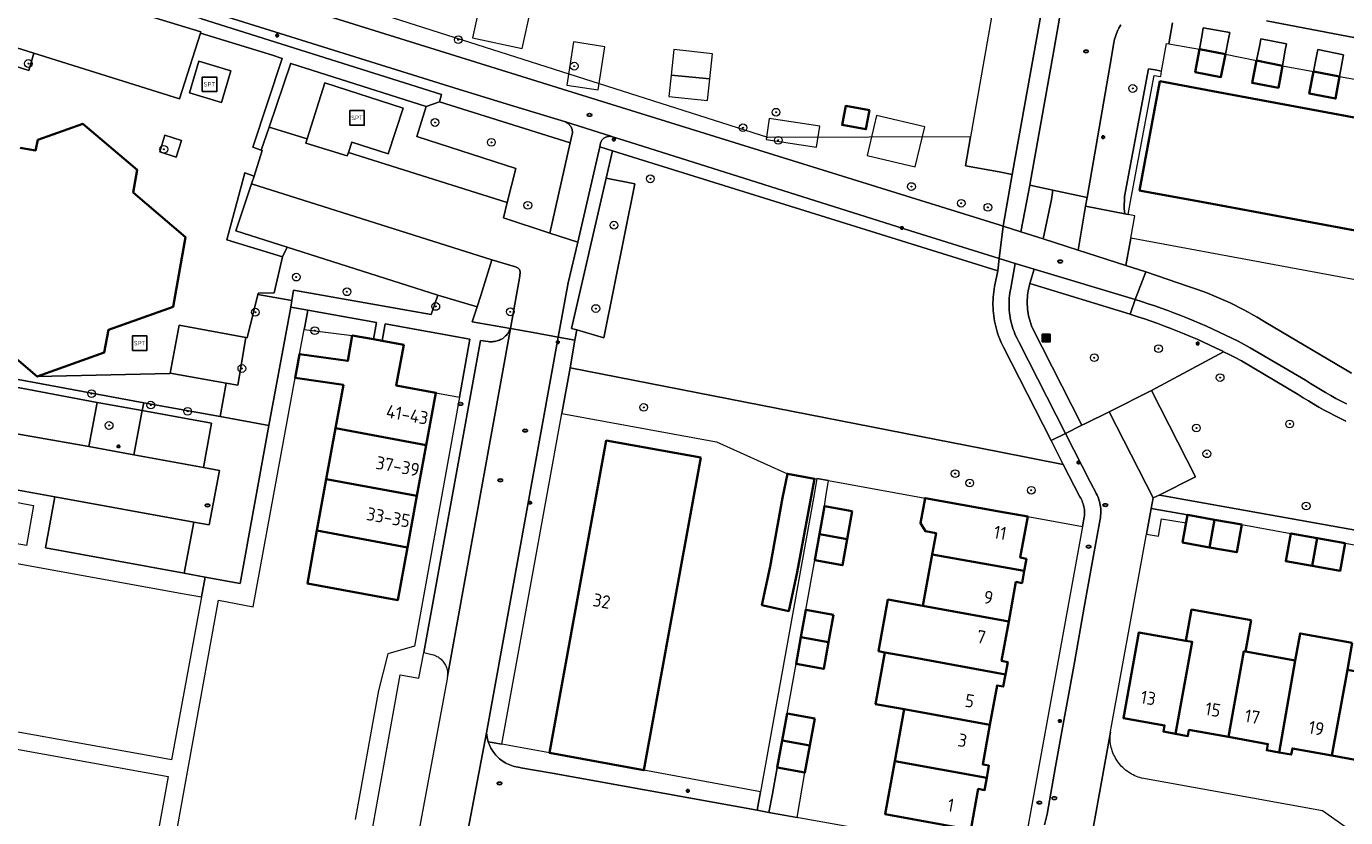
# Model space of a CAD drawing. Header units: metres. Extents: x 152610 to 160096, y 456114 to 462495.
# Tile 316 of 656: x 157399 to 157536, y 459875 to 459957. Entities that reach past the tile are written whole.
import ezdxf
from ezdxf.enums import TextEntityAlignment as Align

# ---------------------------------------------------------------- set-up
doc = ezdxf.new("R2010")
doc.units = ezdxf.units.M
doc.header["$LTSCALE"] = 0.5
doc.layers.get('0').update_dxf_attribs({"linetype": 'CONTINUOUS'})
for name, color, linetype, lineweight in [('B-PV-GR-BEPLANTING_CULTUUR_BOSPLANTSOEN-GV', 251, 'CONTINUOUS', 18), ('B-PV-GR-BEPLANTING_CULTUUR_HEESTERS-GV', 251, 'CONTINUOUS', 18), ('B-PV-GR-BEPLANTING_CULTUUR_VASTE PLANTENVAK-GV', 251, 'CONTINUOUS', 18), ('B-PV-GR-BOOM-S', 251, 'CONTINUOUS', 25), ('B-PV-GR-HAAG-GV', 251, 'CONTINUOUS', 13), ('B-PV-IE-MEUBILAIR-S', 251, 'CONTINUOUS', 25), ('B-PV-IE-MEUBILAIR_WEGMEUBILAIR-S', 251, 'CONTINUOUS', 25), ('B-PV-IE-MEUBILAIR_WEGMEUBILAIR_AFVALBAK-S', 251, 'CONTINUOUS', 25), ('B-PV-OG-BEBOUWING-GV', 6, 'CONTINUOUS', 35), ('B-PV-OG-BEBOUWING-T18', 1, 'CONTINUOUS', 18), ('B-PV-OG-BEBOUWING_OVERBOUWING-GV', 251, 'CONTINUOUS', 18), ('B-PV-OG-BEBOUWING_SCHUUR-GV', 251, 'CONTINUOUS', 18), ('B-PV-OG-TERREIN_BEGROEID-GV', 251, 'CONTINUOUS', 18), ('B-PV-VH-GESLOTENVERHARDING_ASFALT-GV', 251, 'CONTINUOUS', 18), ('B-PV-VH-GESLOTENVERHARDING_KUNSTSTOF-GV', 251, 'CONTINUOUS', 18), ('B-PV-VH-ONVERHARD_ZAND-GV', 251, 'CONTINUOUS', 18), ('B-PV-VH-OPENVERHARDING_BETONSTRAATSTEEN-GV', 251, 'CONTINUOUS', 18), ('B-PV-VH-OPENVERHARDING_STRAATBAKSTEEN-GV', 251, 'CONTINUOUS', 18), ('B-PV-VH-OPENVERHARDING_TEGEL-GV', 251, 'CONTINUOUS', 18)]:
    doc.layers.add(name, color=color, linetype=linetype, lineweight=lineweight)
doc.styles.add('NLCS-ISO', font='NLCS-ISO.ttf')
doc.styles.add('NLCS-ISO-M750-T18', font='NLCS-ISO.ttf', dxfattribs={"height": 1.35})

# ---------------------------------------------------------------- blocks, each defined once
blk = doc.blocks.new('SIE-WEG_AFVALBAK-SO')
h = blk.add_hatch(color=256)
h.dxf.hatch_style = 1
h.paths.add_polyline_path([(-1.5, -1.5), (1.5, -1.5), (1.5, 1.5), (-1.5, 1.5)])
for points in [[(-2, -2), (2, -2), (2, 2), (-2, 2)], [(-1.5, -1.5), (1.5, -1.5), (1.5, 1.5), (-1.5, 1.5)]]:
    blk.add_lwpolyline(points, close=True)
blk = doc.blocks.new('SIE-MEUBILAIR_PAAL_LICHTMAST-SO')
for points in [[(-0.62, 0), (-1, 0)], [(-0.71, 0.71), (-0.44, 0.44)], [(0, 1), (0, 0.62)], [(0.44, 0.44), (0.71, 0.71)], [(1, 0), (0.62, 0)], [(-0.71, -0.71), (-0.44, -0.44)], [(0, -0.62), (0, -1)], [(0.44, -0.44), (0.71, -0.71)]]:
    blk.add_lwpolyline(points)
blk.add_circle((0, 0), 0.5)
blk = doc.blocks.new('SIE-MEUBILAIR_PUT_RIOOLPUT-SO')
blk.add_ellipse((0, 0), major_axis=(1.25, 0), ratio=0.54)
at = {"style": 'NLCS-ISO'}
blk.add_text('ri', height=0.75, dxfattribs=at).set_placement((-0.04, 0.07), align=Align.MIDDLE_CENTER)
blk = doc.blocks.new('SIE-WEG_SPEELTOESTEL-SO')
at = {"flags": 128}
blk.add_lwpolyline([(-3.75, -3.75), (3.75, -3.75), (3.75, 3.75), (-3.75, 3.75)], close=True, dxfattribs=at)
at = {"style": 'NLCS-ISO'}
blk.add_text('SPT', height=2.25, dxfattribs=at).set_placement((0, 0), align=Align.MIDDLE_CENTER)
blk = doc.blocks.new('SGR-BOOM_GBKN-SO')
at = {"linetype": 'ByBlock', "lineweight": 18}
h = blk.add_hatch(color=0, dxfattribs=at)
h.dxf.hatch_style = 1
edge = h.paths.add_edge_path()
edge.add_arc((0, 0), 0.25, 0, 360)
at = {"color": 0, "linetype": 'ByBlock', "lineweight": 18}
for radius in [2, 0.25]:
    blk.add_circle((0, 0), radius, dxfattribs=at)
at = {"color": 0, "linetype": 'ByBlock', "lineweight": 18, "style": 'NLCS-ISO'}
blk.add_attdef('SOORT', (2.5, 0), '', height=1.5, dxfattribs=at)

msp = doc.modelspace()

# ---------------------------------------------------------------- linework, layer by layer
at = {"layer": 'B-PV-GR-BEPLANTING_CULTUUR_BOSPLANTSOEN-GV', "flags": 128}
for points in [[(157363.521, 459978.752), (157456.42, 459949.77), (157500, 459936.246), (157500.413, 459936.112), (157501.36, 459941.45), (157500, 459941.702), (157496.52, 459942.35), (157497.039, 459945.324), (157476.104, 459945.279), (157435.056, 459958.354), (157385.578, 459973.876), (157380.664, 459974.776), (157369.019, 459980.131), (157370.64, 459988.009), (157369.459, 459988.236), (157365.159, 459988.928)], [(157364.864, 459961.653), (157363.19, 459961.895), (157356.18, 459923.56), (157396.526, 459916.201), (157397.16, 459919.7), (157406.79, 459917.9), (157411.47, 459917.07), (157411.64, 459917.843), (157397.173, 459920.546), (157396.656, 459920.354), (157396.123, 459917.456), (157387.49, 459919.035), (157369.175, 459922.406), (157369.074, 459922.425), (157359.617, 459924.265), (157359.028, 459926.572), (157363.677, 459954.211)], [(157455.69, 459944.712), (157442.183, 459948.946), (157440.812, 459948.469), (157439.82, 459945.366), (157450.056, 459942.051), (157449.176, 459938.545), (157448.775, 459936.95), (157453.573, 459935.4)], [(157462.368, 459940.491), (157459.397, 459941.068), (157455.81, 459925.52), (157456.37, 459925.4), (157459.152, 459924.561)], [(157426.422, 459933.948), (157425.968, 459932.945), (157425.081, 459929.226), (157423.425, 459929.191), (157423.393, 459929.06), (157426.93, 459928.41), (157427.08, 459929.51), (157441.31, 459926.984), (157442.012, 459928.985)], [(157446.071, 459927.768), (157445.553, 459926.231), (157449.502, 459925.53), (157450.475, 459930.928), (157450.504, 459931.385), (157450.449, 459931.625), (157450.306, 459931.783), (157450.044, 459931.921), (157447.598, 459932.628), (157446.439, 459928.956)], [(157426.93, 459928.41), (157423.393, 459929.06), (157422.301, 459924.581), (157422.165, 459924.606), (157421.328, 459919.689), (157420.133, 459919.899), (157419.511, 459916.431), (157424.55, 459915.527), (157426.809, 459927.753)], [(157454.81, 459916.76), (157470.79, 459913.81), (157478.12, 459910.53), (157480.91, 459909.99), (157481.179, 459910.035), (157482.368, 459909.82), (157492.345, 459908.016), (157494.09, 459907.7), (157500, 459906.632), (157502.95, 459906.1), (157508.622, 459905.065), (157508.802, 459906.04), (157508.82, 459906.195), (157508.831, 459906.35), (157508.833, 459906.506), (157508.827, 459906.662), (157508.814, 459906.818), (157508.792, 459906.972), (157508.763, 459907.125), (157508.725, 459907.277), (157508.68, 459907.426), (157508.628, 459907.573), (157508.568, 459907.717), (157508.5, 459907.858), (157508.426, 459907.995), (157508.345, 459908.128), (157508.326, 459908.156), (157506.621, 459911.499), (157500, 459912.794), (157455.66, 459921.464)], [(157419.511, 459916.431), (157411.64, 459917.843), (157411.47, 459917.07), (157418.63, 459915.76), (157417.8, 459911.18), (157419.45, 459910.88), (157418.39, 459905.25), (157416.78, 459905.52), (157415.8, 459900.26), (157417.959, 459899.857), (157421.58, 459899.18), (157424.481, 459915.148), (157424.55, 459915.527)]]:
    msp.add_lwpolyline(points, close=True, dxfattribs=at)
msp.add_lwpolyline([(157535.826, 459915.948), (157535.263, 459916.228), (157534.704, 459916.514), (157534.148, 459916.808), (157533.597, 459917.109), (157533.049, 459917.416), (157532.505, 459917.731), (157531.965, 459918.052), (157531.429, 459918.381), (157530.898, 459918.716), (157525.046, 459922.183), (157524.4, 459922.523), (157523.751, 459922.856), (157523.195, 459923.134), (157515.74, 459919.14), (157520.3, 459910.21), (157516.519, 459908.332), (157516.97, 459908.24), (157538.548, 459904.38)], dxfattribs=at)
at = {"layer": 'B-PV-GR-BEPLANTING_CULTUUR_HEESTERS-GV', "flags": 128}
msp.add_lwpolyline([(157512.574, 459956.906), (157512.468, 459956.732), (157512.368, 459956.553), (157512.276, 459956.371), (157512.19, 459956.186), (157512.112, 459955.997), (157512.041, 459955.805), (157511.978, 459955.611), (157511.923, 459955.415), (157511.875, 459955.216), (157511.844, 459955.063), (157511.44, 459952.6), (157509.088, 459939.069), (157508.932, 459938.174), (157512.982, 459937.385), (157512.934, 459937.88), (157512.967, 459939.167), (157515.429, 459952.371), (157516.117, 459952.243), (157516.791, 459952.128), (157517.279, 459954.982), (157517.54, 459954.938), (157517.924, 459957.127)], dxfattribs=at)
for points in [[(157400.265, 459953.98), (157393.757, 459956.026), (157393.204, 459954.24), (157399.748, 459952.197)], [(157508.932, 459938.174), (157509.088, 459939.069), (157505.557, 459939.835), (157505.41, 459938.86), (157504.535, 459934.789), (157508.167, 459933.621), (157508.61, 459936.32)], [(157508.932, 459938.174), (157508.61, 459936.32), (157508.167, 459933.621), (157513.076, 459932.042), (157513.592, 459934.879), (157514.021, 459937.183), (157513.334, 459937.317), (157512.982, 459937.385)], [(157435.66, 459926.17), (157428.56, 459927.44), (157428.245, 459925.728), (157428.189, 459925.424), (157433.167, 459924.818), (157435.34, 459924.419)], [(157445.32, 459924.42), (157436.56, 459926.01), (157436.26, 459924.25), (157438.48, 459923.84), (157437.699, 459919.65), (157441.8, 459918.89), (157444.236, 459918.438)], [(157411.47, 459917.07), (157406.79, 459917.9), (157405.95, 459913.35), (157410.6, 459912.48)], [(157448.63, 459882.58), (157447.208, 459882.837), (157447.268, 459882.67), (157447.335, 459882.506), (157447.41, 459882.345), (157447.492, 459882.187), (157447.58, 459882.034), (157447.676, 459881.884), (157447.778, 459881.739), (157447.887, 459881.599), (157448.002, 459881.464), (157448.123, 459881.334), (157448.25, 459881.21), (157448.382, 459881.091), (157448.519, 459880.979), (157448.661, 459880.873), (157448.808, 459880.773), (157448.959, 459880.68), (157449.115, 459880.594), (157449.274, 459880.516), (157449.436, 459880.444), (157449.602, 459880.38), (157449.77, 459880.323), (157449.94, 459880.274), (157450.113, 459880.233), (157450.287, 459880.199), (157450.463, 459880.174), (157450.568, 459880.162), (157453.8, 459879.59), (157474.99, 459875.78), (157475.331, 459877.667), (157463.3, 459879.89), (157453.55, 459881.69)]]:
    msp.add_lwpolyline(points, close=True, dxfattribs=at)
at = {"layer": 'B-PV-GR-BEPLANTING_CULTUUR_VASTE PLANTENVAK-GV', "flags": 128}
for points in [[(157520.71, 459954.391), (157523.386, 459953.865), (157523.701, 459955.451), (157523.834, 459956.121), (157521.084, 459956.588), (157520.969, 459955.913)], [(157526.597, 459953.212), (157529.273, 459952.685), (157529.571, 459954.303), (157529.69, 459954.948), (157527.045, 459955.467), (157526.921, 459954.842)], [(157532.49, 459952.083), (157535.175, 459951.557), (157535.48, 459953.25), (157535.582, 459953.819), (157532.936, 459954.349), (157532.803, 459953.676)]]:
    msp.add_lwpolyline(points, close=True, dxfattribs=at)
at = {"layer": 'B-PV-GR-HAAG-GV', "flags": 128}
for points in [[(157417.586, 459957.526), (157368.234, 459972.805), (157368.029, 459972.859), (157367.693, 459971.859), (157365.799, 459972.512), (157364.631, 459971.931), (157364.749, 459971.977), (157368.005, 459971.281), (157417.507, 459956.184), (157417.466, 459956.056), (157424.906, 459953.756), (157425.906, 459953.436), (157422.903, 459944.251), (157423.763, 459943.941), (157424.574, 459946.342), (157426.802, 459952.927), (157440.812, 459948.469), (157442.183, 459948.946), (157442.398, 459949.705)], [(157516.791, 459952.128), (157516.117, 459952.243), (157515.429, 459952.371), (157512.967, 459939.167), (157512.934, 459937.88), (157512.982, 459937.385), (157513.334, 459937.317), (157513.655, 459939.039), (157516.011, 459951.678), (157516.694, 459951.561)], [(157421.117, 459935.637), (157422.741, 459940.47), (157423.009, 459941.266), (157422.073, 459941.623), (157420.202, 459934.691), (157425.968, 459932.945), (157426.422, 459933.948)]]:
    msp.add_lwpolyline(points, close=True, dxfattribs=at)
at = {"layer": 'B-PV-OG-BEBOUWING-GV', "flags": 128}
for points in [[(157523.386, 459953.865), (157520.71, 459954.391), (157520.266, 459952.012), (157522.919, 459951.516)], [(157529.273, 459952.685), (157526.597, 459953.212), (157526.138, 459950.912), (157528.852, 459950.402)], [(157535.175, 459951.557), (157532.49, 459952.083), (157532.04, 459949.804), (157534.767, 459949.292)], [(157486.602, 459948.076), (157484.144, 459948.533), (157483.779, 459946.566), (157486.236, 459946.11)], [(157427.274, 459920.435), (157432.244, 459919.727), (157431.432, 459915.247), (157440.806, 459913.475), (157441.8, 459918.89), (157437.699, 459919.65), (157438.48, 459923.84), (157436.26, 459924.25), (157435.34, 459924.419), (157433.167, 459924.818), (157432.69, 459922.185), (157427.725, 459922.892), (157427.478, 459921.545)], [(157440.806, 459913.475), (157431.432, 459915.247), (157430.475, 459909.972), (157439.843, 459908.23)], [(157469.18, 459912.19), (157459.4, 459913.96), (157453.55, 459881.69), (157463.3, 459879.89)], [(157439.843, 459908.23), (157430.475, 459909.972), (157429.51, 459904.65), (157438.868, 459902.913)], [(157480.91, 459909.99), (157478.12, 459910.53), (157477.63, 459908.03), (157476.34, 459900.95), (157475.488, 459896.935), (157478.268, 459896.345), (157479.12, 459900.36)], [(157502.595, 459900.49), (157502.82, 459901.75), (157502.18, 459901.87), (157502.95, 459906.1), (157500, 459906.632), (157494.09, 459907.7), (157492.345, 459908.016), (157491.861, 459905.418), (157492.375, 459904.585), (157493.487, 459904.383), (157493.089, 459902.19)], [(157484.82, 459906.67), (157481.96, 459907.19), (157481.433, 459904.273), (157484.29, 459903.762)], [(157522.258, 459905.771), (157519.46, 459906.27), (157518.95, 459903.41), (157521.737, 459902.912)], [(157438.868, 459902.913), (157429.51, 459904.65), (157428.519, 459899.186), (157437.869, 459897.471)], [(157525.07, 459905.27), (157522.258, 459905.771), (157521.737, 459902.912), (157524.55, 459902.41)], [(157484.29, 459903.762), (157481.433, 459904.273), (157480.947, 459901.588), (157483.8, 459901.07)], [(157532.844, 459903.878), (157530.14, 459904.36), (157529.62, 459901.5), (157532.337, 459901.017)], [(157535.75, 459903.36), (157532.844, 459903.878), (157532.337, 459901.017), (157535.24, 459900.5)], [(157502.595, 459900.49), (157493.089, 459902.19), (157492.123, 459896.866), (157500.988, 459895.261), (157501.73, 459899.35), (157502.37, 459899.23)], [(157482.88, 459895.96), (157480.025, 459896.48), (157479.516, 459893.655), (157482.37, 459893.136)], [(157500.988, 459895.261), (157492.123, 459896.866), (157488.51, 459897.523), (157487.54, 459892.193), (157488.204, 459892.072), (157491.156, 459891.536), (157500.659, 459889.804), (157500.89, 459891.07), (157500.25, 459891.19)], [(157526.052, 459895.387), (157519.888, 459896.498), (157519.305, 459893.265), (157519.961, 459893.147), (157518.234, 459883.66), (157519.5, 459883.43), (157519.61, 459884.07), (157523.69, 459883.335), (157525.284, 459892.187), (157525.469, 459892.153)], [(157482.37, 459893.136), (157479.516, 459893.655), (157479.015, 459890.88), (157481.87, 459890.37)], [(157519.305, 459893.265), (157514.45, 459894.14), (157512.85, 459885.29), (157517.09, 459884.53), (157516.97, 459883.89), (157518.234, 459883.66), (157519.961, 459893.147)], [(157536.493, 459893.061), (157531.1, 459894.034), (157530.602, 459891.228), (157528.92, 459881.735), (157530.19, 459881.51), (157530.3, 459882.15), (157534.379, 459881.41), (157535.985, 459890.257)], [(157491.156, 459891.536), (157488.204, 459892.072), (157487.236, 459886.732), (157490.187, 459886.193), (157499.049, 459884.577), (157499.79, 459888.66), (157500.429, 459888.539), (157500.659, 459889.804)], [(157525.469, 459892.153), (157525.284, 459892.187), (157523.69, 459883.335), (157527.77, 459882.6), (157527.65, 459881.96), (157528.92, 459881.735), (157530.602, 459891.228)], [(157541.46, 459889.27), (157535.985, 459890.257), (157534.379, 459881.41), (157538.46, 459880.67), (157538.34, 459880.03), (157539.47, 459879.83), (157538.94, 459876.91), (157542.14, 459876.34), (157543.36, 459882.87), (157540.41, 459883.4)], [(157480.95, 459885.25), (157478.091, 459885.769), (157477.586, 459882.97), (157480.444, 459882.449)], [(157499.049, 459884.577), (157490.187, 459886.193), (157489.217, 459880.848), (157498.721, 459879.114), (157498.95, 459880.38), (157498.31, 459880.5)], [(157480.444, 459882.449), (157477.586, 459882.97), (157477.08, 459880.17), (157479.94, 459879.66)], [(157498.721, 459879.114), (157489.217, 459880.848), (157488.22, 459875.35), (157497.08, 459873.73), (157497.85, 459877.96), (157498.49, 459877.84)]]:
    msp.add_lwpolyline(points, close=True, dxfattribs=at)
for points in [[(157540.394, 459946.645), (157534.463, 459947.749), (157528.553, 459948.848), (157522.648, 459949.947), (157516.61, 459951.07), (157514.508, 459939.795), (157515.02, 459939.7), (157520.524, 459938.676), (157526.439, 459937.575), (157532.356, 459936.474), (157538.273, 459935.373)], [(157396.82, 459923.8), (157400.61, 459920.56), (157407.54, 459923.05), (157407.96, 459925.38), (157414.65, 459927.78), (157415.93, 459934.97), (157410.53, 459939.59), (157410.92, 459941.92), (157405.32, 459946.68), (157400.67, 459945.02), (157400.44, 459943.93), (157398.85, 459944.2)]]:
    msp.add_lwpolyline(points, dxfattribs=at)
at = {"layer": 'B-PV-OG-BEBOUWING_OVERBOUWING-GV', "flags": 128}
for points in [[(157451.633, 459958.658), (157446.504, 459959.779), (157445.584, 459955.572), (157450.713, 459954.451)], [(157466.113, 459951.721), (157470.118, 459951.328), (157470.399, 459953.911), (157466.398, 459954.346)], [(157481.464, 459946.44), (157476.253, 459947.22), (157475.928, 459945.045), (157481.139, 459944.266)], [(157492.319, 459946.364), (157487.341, 459947.551), (157486.355, 459943.414), (157491.333, 459942.228)], [(157516.706, 459906.762), (157515.712, 459906.944), (157515.228, 459904.295), (157516.476, 459904.092), (157516.765, 459905.869), (157519.314, 459905.454), (157519.46, 459906.27)], [(157479.94, 459879.66), (157477.08, 459880.17), (157476.578, 459877.464), (157476.22, 459875.53), (157479.123, 459875.011)]]:
    msp.add_lwpolyline(points, close=True, dxfattribs=at)
at = {"layer": 'B-PV-OG-BEBOUWING_SCHUUR-GV', "flags": 128}
for points in [[(157459.246, 459954.642), (157456.035, 459955.137), (157455.348, 459950.686), (157458.559, 459950.191)], [(157470.118, 459951.328), (157466.113, 459951.721), (157465.873, 459949.516), (157469.873, 459949.081)]]:
    msp.add_lwpolyline(points, close=True, dxfattribs=at)
at = {"layer": 'B-PV-OG-TERREIN_BEGROEID-GV', "flags": 128}
for points in [[(157499.87, 459931.477), (157460.05, 459943.9), (157459.397, 459941.068), (157462.368, 459940.491), (157459.152, 459924.561), (157456.37, 459925.4), (157456.175, 459924.318), (157455.66, 459921.464), (157500, 459912.794), (157506.621, 459911.499), (157505.36, 459913.973), (157500.453, 459923.596), (157500.208, 459924.097), (157500, 459924.601), (157499.995, 459924.613), (157499.971, 459924.676), (157499.878, 459924.938), (157499.792, 459925.203), (157499.714, 459925.47), (157499.644, 459925.74), (157499.581, 459926.011), (157499.527, 459926.284), (157499.48, 459926.559), (157499.441, 459926.834), (157499.41, 459927.111), (157499.387, 459927.389), (157499.372, 459927.667), (157499.364, 459927.945), (157499.365, 459928.223), (157499.374, 459928.502), (157499.391, 459928.78), (157499.416, 459929.057), (157499.449, 459929.333), (157499.489, 459929.609), (157499.538, 459929.883)], [(157513.55, 459927), (157503.179, 459930.187), (157503.004, 459929.441), (157502.968, 459929.206), (157502.94, 459928.97), (157502.92, 459928.733), (157502.908, 459928.495), (157502.905, 459928.257), (157502.909, 459928.02), (157502.921, 459927.782), (157502.941, 459927.545), (157502.969, 459927.309), (157503.005, 459927.074), (157503.048, 459926.84), (157503.1, 459926.608), (157503.159, 459926.378), (157503.227, 459926.15), (157503.301, 459925.924), (157503.383, 459925.701), (157503.415, 459925.621), (157508.55, 459915.54), (157508.923, 459915.726), (157511.36, 459916.94), (157515.74, 459919.14), (157523.195, 459923.134), (157523.098, 459923.183), (157522.441, 459923.501), (157521.781, 459923.813), (157521.118, 459924.118), (157520.451, 459924.415), (157519.781, 459924.705), (157519.108, 459924.987), (157518.432, 459925.262), (157517.753, 459925.53), (157517.071, 459925.79), (157516.386, 459926.043), (157515.698, 459926.288), (157515.008, 459926.525), (157514.316, 459926.756), (157513.62, 459926.978)]]:
    msp.add_lwpolyline(points, close=True, dxfattribs=at)
for points in [[(157543.284, 459929.356), (157513.592, 459934.879), (157513.076, 459932.042), (157515.163, 459931.371), (157519.582, 459929.875), (157519.984, 459929.743), (157520.481, 459929.573), (157520.975, 459929.395), (157521.466, 459929.21), (157521.954, 459929.017), (157522.439, 459928.817), (157522.921, 459928.609), (157523.4, 459928.395), (157523.876, 459928.172), (157524.348, 459927.943), (157524.816, 459927.707), (157525.281, 459927.463), (157525.742, 459927.212), (157526.199, 459926.955), (157526.653, 459926.69), (157527.102, 459926.418), (157527.547, 459926.14), (157536.413, 459920.934)], [(157397.173, 459920.546), (157411.64, 459917.843), (157419.511, 459916.431), (157420.133, 459919.899), (157414.333, 459920.92), (157414.326, 459920.882), (157400.61, 459920.56), (157396.82, 459923.8)]]:
    msp.add_lwpolyline(points, dxfattribs=at)
at = {"layer": 'B-PV-VH-GESLOTENVERHARDING_ASFALT-GV', "flags": 128}
for points in [[(157363.521, 459978.752), (157362.613, 459975.792), (157364.12, 459975.32), (157365.673, 459974.819), (157368.4, 459973.94), (157418.108, 459958.389), (157442.68, 459950.702), (157443.691, 459950.386), (157448.73, 459948.86), (157455.192, 459946.876), (157455.203, 459946.872), (157459.979, 459945.36), (157460.063, 459945.335), (157461.19, 459944.998), (157490.84, 459935.64), (157500, 459932.769), (157500.413, 459936.112), (157500, 459936.246), (157456.42, 459949.77)], [(157368.005, 459971.281), (157366.309, 459964.652), (157393.757, 459956.026), (157400.265, 459953.98), (157415.298, 459949.256), (157417.466, 459956.056), (157417.507, 459956.184)], [(157500, 459932.769), (157501.673, 459932.263), (157503.629, 459931.674), (157514.054, 459928.521), (157515.163, 459931.371), (157513.076, 459932.042), (157508.167, 459933.621), (157504.535, 459934.789), (157502.245, 459935.525), (157500.413, 459936.112)]]:
    msp.add_lwpolyline(points, close=True, dxfattribs=at)
at = {"layer": 'B-PV-VH-GESLOTENVERHARDING_KUNSTSTOF-GV', "flags": 128}
for points in [[(157416.353, 459949.891), (157419.658, 459948.885), (157420.62, 459952.148), (157417.317, 459953.161)], [(157428.506, 459945.121), (157428.362, 459944.666), (157432.633, 459943.359), (157432.756, 459943.726), (157433.111, 459944.782), (157436.885, 459943.574), (157438.412, 459948.305), (157430.342, 459950.9)], [(157414.333, 459920.92), (157420.133, 459919.899), (157421.328, 459919.689), (157422.165, 459924.606), (157415.29, 459925.894)]]:
    msp.add_lwpolyline(points, close=True, dxfattribs=at)
at = {"layer": 'B-PV-VH-ONVERHARD_ZAND-GV', "flags": 128}
for points in [[(157368.029, 459972.859), (157367.693, 459971.859), (157365.799, 459972.512), (157364.631, 459971.931), (157364.749, 459971.977), (157368.005, 459971.281), (157417.507, 459956.184), (157417.466, 459956.056), (157424.906, 459953.756), (157425.906, 459953.436), (157422.903, 459944.251), (157423.763, 459943.941), (157424.574, 459946.342), (157426.801, 459952.933), (157426.802, 459952.927), (157440.812, 459948.469), (157442.183, 459948.946), (157442.398, 459949.705), (157417.586, 459957.526), (157368.234, 459972.805)], [(157516.791, 459952.128), (157516.117, 459952.243), (157515.429, 459952.371), (157512.967, 459939.167), (157512.934, 459937.88), (157512.982, 459937.385), (157513.334, 459937.317), (157513.655, 459939.039), (157516.011, 459951.678), (157516.694, 459951.561)], [(157414.977, 459943.238), (157415.512, 459944.963), (157413.81, 459945.494), (157413.261, 459943.798)], [(157421.117, 459935.637), (157422.741, 459940.47), (157423.009, 459941.266), (157422.073, 459941.623), (157420.202, 459934.691), (157425.968, 459932.945), (157426.422, 459933.948)]]:
    msp.add_lwpolyline(points, close=True, dxfattribs=at)
at = {"layer": 'B-PV-VH-OPENVERHARDING_BETONSTRAATSTEEN-GV', "flags": 128}
for points in [[(157500, 459961.641), (157499.89, 459961.66), (157497.039, 459945.324), (157496.52, 459942.35), (157500, 459941.702), (157501.36, 459941.45), (157504.818, 459960.78)], [(157454.439, 459924.636), (157454.613, 459925.572), (157455.479, 459930.236), (157456.456, 459934.469), (157453.573, 459935.4), (157448.775, 459936.95), (157449.176, 459938.545), (157432.756, 459943.726), (157432.633, 459943.359), (157428.362, 459944.666), (157428.506, 459945.121), (157424.574, 459946.342), (157423.763, 459943.941), (157423.838, 459943.914), (157423.031, 459941.257), (157423.009, 459941.266), (157422.741, 459940.47), (157447.598, 459932.628), (157450.044, 459931.921), (157450.306, 459931.783), (157450.449, 459931.625), (157450.504, 459931.385), (157450.475, 459930.928), (157449.502, 459925.53), (157451.259, 459925.218), (157451.863, 459925.107)], [(157442.012, 459928.985), (157446.071, 459927.768), (157446.439, 459928.956), (157447.598, 459932.628), (157422.741, 459940.47), (157421.117, 459935.637), (157426.422, 459933.948)], [(157443, 459889.613), (157449.502, 459925.53), (157449.495, 459925.512), (157449.446, 459925.393), (157449.389, 459925.277), (157449.324, 459925.165), (157449.254, 459925.056), (157449.176, 459924.953), (157449.092, 459924.854), (157449.003, 459924.761), (157448.907, 459924.673), (157448.807, 459924.592), (157448.702, 459924.517), (157448.592, 459924.448), (157448.478, 459924.387), (157448.361, 459924.332), (157448.24, 459924.285), (157448.117, 459924.246), (157447.992, 459924.214), (157447.864, 459924.19), (157447.736, 459924.174), (157447.607, 459924.166), (157447.478, 459924.165), (157447.348, 459924.173), (157447.22, 459924.189), (157446.41, 459924.31), (157440.55, 459892.05), (157441.37, 459891.863), (157441.429, 459891.849), (157441.553, 459891.813), (157441.675, 459891.77), (157441.795, 459891.72), (157441.91, 459891.662), (157442.022, 459891.597), (157442.13, 459891.525), (157442.233, 459891.447), (157442.331, 459891.362), (157442.424, 459891.272), (157442.511, 459891.176), (157442.591, 459891.075), (157442.666, 459890.969), (157442.734, 459890.859), (157442.794, 459890.745), (157442.848, 459890.627), (157442.894, 459890.506), (157442.933, 459890.382), (157442.964, 459890.257), (157442.987, 459890.129), (157443.002, 459890.001), (157443.009, 459889.872), (157443.009, 459889.742)], [(157456.175, 459924.318), (157454.439, 459924.636), (157447.02, 459883.76), (157447.086, 459883.293), (157447.208, 459882.837), (157448.63, 459882.58), (157454.81, 459916.76), (157455.66, 459921.464)], [(157406.79, 459917.9), (157397.16, 459919.7), (157396.526, 459916.201), (157396.312, 459915.021), (157405.95, 459913.35)], [(157520.3, 459910.21), (157515.74, 459919.14), (157511.36, 459916.94), (157515.91, 459908.03), (157516.519, 459908.332)], [(157418.63, 459915.76), (157411.47, 459917.07), (157410.6, 459912.48), (157417.8, 459911.18)], [(157405.95, 459913.35), (157396.312, 459915.021), (157396.194, 459914.37), (157395.2, 459909.462), (157402.42, 459908.13), (157416.78, 459905.52), (157418.39, 459905.25), (157419.45, 459910.88), (157417.8, 459911.18), (157410.6, 459912.48)], [(157416.78, 459905.52), (157402.42, 459908.13), (157401.46, 459902.88), (157415.8, 459900.26)]]:
    msp.add_lwpolyline(points, close=True, dxfattribs=at)
for points in [[(157444.473, 459870.371), (157447.02, 459883.76), (157454.439, 459924.636), (157451.863, 459925.107), (157451.259, 459925.218), (157449.502, 459925.53), (157443, 459889.613), (157442.966, 459889.389), (157442.962, 459889.372), (157442.96, 459889.363), (157442.958, 459889.355), (157439.26, 459869.32)], [(157508.845, 459869.163), (157511.494, 459883.84), (157511.502, 459883.902), (157511.533, 459884.085), (157511.571, 459884.267), (157515.712, 459906.944), (157515.91, 459908.03), (157511.36, 459916.94), (157508.923, 459915.726), (157508.55, 459915.54), (157506.86, 459914.7), (157509.43, 459909.64), (157510.02, 459908.528), (157510.039, 459908.492), (157510.119, 459908.328), (157510.192, 459908.162), (157510.258, 459907.992), (157510.316, 459907.82), (157510.367, 459907.645), (157510.41, 459907.468), (157510.444, 459907.29), (157510.472, 459907.11), (157510.491, 459906.929), (157510.502, 459906.747), (157510.505, 459906.566), (157510.5, 459906.384), (157510.488, 459906.202), (157510.467, 459906.022), (157510.438, 459905.842), (157509.68, 459901.7), (157508.79, 459896.75), (157507.77, 459891.04), (157506.88, 459886.13), (157506.75, 459885.41), (157505.81, 459880.3), (157504.95, 459875.36), (157504.7, 459874.274)], [(157496.23, 459871.95), (157476.22, 459875.53), (157474.99, 459875.78), (157453.8, 459879.59), (157450.568, 459880.162), (157450.463, 459880.174), (157450.287, 459880.199), (157450.113, 459880.233), (157449.94, 459880.274), (157449.77, 459880.323), (157449.602, 459880.38), (157449.436, 459880.444), (157449.274, 459880.516), (157449.115, 459880.594), (157448.959, 459880.68), (157448.808, 459880.773), (157448.661, 459880.873), (157448.519, 459880.979), (157448.382, 459881.091), (157448.25, 459881.21), (157448.123, 459881.334), (157448.002, 459881.464), (157447.887, 459881.599), (157447.778, 459881.739), (157447.676, 459881.884), (157447.58, 459882.034), (157447.492, 459882.187), (157447.41, 459882.345), (157447.335, 459882.506), (157447.268, 459882.67), (157447.208, 459882.837), (157447.086, 459883.293), (157447.02, 459883.76), (157444.473, 459870.371)], [(157538.21, 459872.32), (157533.42, 459875.69), (157522.57, 459877.67), (157514.76, 459879.08), (157514.719, 459879.09), (157514.54, 459879.14), (157514.363, 459879.198), (157514.188, 459879.263), (157514.017, 459879.336), (157513.849, 459879.416), (157513.685, 459879.503), (157513.524, 459879.597), (157513.368, 459879.698), (157513.216, 459879.806), (157513.069, 459879.92), (157512.927, 459880.04), (157512.79, 459880.166), (157512.659, 459880.298), (157512.533, 459880.435), (157512.414, 459880.578), (157512.301, 459880.726), (157512.194, 459880.878), (157512.094, 459881.035), (157512.087, 459881.047), (157511.993, 459881.208), (157511.907, 459881.373), (157511.828, 459881.541), (157511.757, 459881.712), (157511.693, 459881.887), (157511.636, 459882.063), (157511.587, 459882.243), (157511.546, 459882.424), (157511.513, 459882.607), (157511.487, 459882.791), (157511.47, 459882.975), (157511.46, 459883.161), (157511.459, 459883.347), (157511.465, 459883.532), (157511.48, 459883.718), (157511.494, 459883.84), (157508.845, 459869.163)]]:
    msp.add_lwpolyline(points, dxfattribs=at)
at = {"layer": 'B-PV-VH-OPENVERHARDING_STRAATBAKSTEEN-GV', "flags": 128}
for points in [[(157506.698, 459960.187), (157505.55, 459953.66), (157503.23, 459940.769), (157503.156, 459940.356), (157505.557, 459939.835), (157509.088, 459939.069), (157511.44, 459952.6), (157511.844, 459955.063), (157511.875, 459955.216), (157511.923, 459955.415), (157511.978, 459955.611), (157512.041, 459955.805), (157512.112, 459955.997), (157512.19, 459956.186), (157512.276, 459956.371), (157512.368, 459956.553), (157512.468, 459956.732), (157512.574, 459956.906)], [(157527.642, 459957.336), (157549.818, 459953.073)]]:
    msp.add_lwpolyline(points, dxfattribs=at)
at = {"layer": 'B-PV-VH-OPENVERHARDING_TEGEL-GV', "flags": 128}
for points in [[(157501.36, 459941.45), (157500.413, 459936.112), (157502.245, 459935.525), (157502.67, 459937.66), (157503.156, 459940.356), (157503.23, 459940.769), (157505.55, 459953.66), (157506.698, 459960.187), (157507.014, 459961.147), (157507.6, 459961.97), (157511.216, 459965.438), (157509.782, 459966.758), (157506.066, 459963.177), (157505.275, 459962.066), (157504.818, 459960.78)], [(157416.353, 459949.891), (157417.317, 459953.161), (157420.62, 459952.148), (157419.658, 459948.885)], [(157439.82, 459945.366), (157440.812, 459948.469), (157426.802, 459952.927), (157426.801, 459952.933), (157424.574, 459946.342), (157428.506, 459945.121), (157430.342, 459950.9), (157438.412, 459948.305), (157436.885, 459943.574), (157433.111, 459944.782), (157432.756, 459943.726), (157449.176, 459938.545), (157450.056, 459942.051)], [(157459.979, 459945.36), (157455.203, 459946.872), (157455.29, 459946.829), (157455.373, 459946.779), (157455.453, 459946.723), (157455.527, 459946.66), (157455.596, 459946.591), (157455.659, 459946.517), (157455.716, 459946.438), (157455.766, 459946.354), (157455.808, 459946.267), (157455.844, 459946.177), (157455.872, 459946.084), (157455.893, 459945.988), (157455.905, 459945.892), (157455.91, 459945.795), (157455.906, 459945.698), (157455.895, 459945.601), (157455.69, 459944.712), (157453.573, 459935.4), (157456.456, 459934.469), (157458.728, 459944.313), (157458.819, 459944.709), (157458.838, 459944.764), (157458.873, 459944.845), (157458.915, 459944.922), (157458.964, 459944.995), (157459.019, 459945.064), (157459.08, 459945.127), (157459.147, 459945.184), (157459.219, 459945.235), (157459.295, 459945.279), (157459.375, 459945.316), (157459.457, 459945.346), (157459.543, 459945.368), (157459.629, 459945.383), (157459.717, 459945.389), (157459.805, 459945.387), (157459.892, 459945.378)], [(157414.977, 459943.238), (157413.261, 459943.798), (157413.81, 459945.494), (157415.512, 459944.963)], [(157460.05, 459943.9), (157458.728, 459944.313), (157456.456, 459934.469), (157455.479, 459930.236), (157454.613, 459925.572), (157454.439, 459924.636), (157456.175, 459924.318), (157456.37, 459925.4), (157455.81, 459925.52), (157459.397, 459941.068)], [(157459.805, 459945.387), (157459.717, 459945.389), (157459.629, 459945.383), (157459.543, 459945.368), (157459.457, 459945.346), (157459.375, 459945.316), (157459.295, 459945.279), (157459.219, 459945.235), (157459.147, 459945.184), (157459.08, 459945.127), (157459.019, 459945.064), (157458.964, 459944.995), (157458.915, 459944.922), (157458.873, 459944.845), (157458.838, 459944.764), (157458.819, 459944.709), (157458.728, 459944.313), (157460.05, 459943.9), (157499.87, 459931.477), (157500, 459932.769), (157490.84, 459935.64), (157461.19, 459944.998), (157460.063, 459945.335), (157459.979, 459945.36), (157459.892, 459945.378)], [(157505.41, 459938.86), (157505.557, 459939.835), (157503.156, 459940.356), (157502.67, 459937.66), (157502.245, 459935.525), (157504.535, 459934.789)], [(157501.673, 459932.263), (157500, 459932.769), (157499.87, 459931.477), (157499.538, 459929.883), (157499.489, 459929.609), (157499.449, 459929.333), (157499.416, 459929.057), (157499.391, 459928.78), (157499.374, 459928.502), (157499.365, 459928.223), (157499.364, 459927.945), (157499.372, 459927.667), (157499.387, 459927.389), (157499.41, 459927.111), (157499.441, 459926.834), (157499.48, 459926.559), (157499.527, 459926.284), (157499.581, 459926.011), (157499.644, 459925.74), (157499.714, 459925.47), (157499.792, 459925.203), (157499.878, 459924.938), (157499.971, 459924.676), (157499.995, 459924.613), (157500, 459924.601), (157500.208, 459924.097), (157500.453, 459923.596), (157505.36, 459913.973), (157506.86, 459914.7), (157502.085, 459924.071), (157501.962, 459924.292), (157501.847, 459924.516), (157501.739, 459924.744), (157501.638, 459924.976), (157501.545, 459925.21), (157501.459, 459925.447), (157501.38, 459925.687), (157501.31, 459925.929), (157501.246, 459926.174), (157501.191, 459926.42), (157501.144, 459926.668), (157501.104, 459926.917), (157501.072, 459927.167), (157501.049, 459927.418), (157501.033, 459927.67), (157501.025, 459927.922), (157501.025, 459928.175), (157501.034, 459928.427), (157501.05, 459928.679), (157501.074, 459928.93), (157501.106, 459929.18), (157501.146, 459929.429), (157501.194, 459929.677), (157501.25, 459929.923)], [(157503.629, 459931.674), (157501.673, 459932.263), (157501.25, 459929.923), (157501.194, 459929.677), (157501.146, 459929.429), (157501.106, 459929.18), (157501.074, 459928.93), (157501.05, 459928.679), (157501.034, 459928.427), (157501.025, 459928.175), (157501.025, 459927.922), (157501.033, 459927.67), (157501.049, 459927.418), (157501.072, 459927.167), (157501.104, 459926.917), (157501.144, 459926.668), (157501.191, 459926.42), (157501.246, 459926.174), (157501.31, 459925.929), (157501.38, 459925.687), (157501.459, 459925.447), (157501.545, 459925.21), (157501.638, 459924.976), (157501.739, 459924.744), (157501.847, 459924.516), (157501.962, 459924.292), (157502.085, 459924.071), (157506.86, 459914.7), (157508.55, 459915.54), (157503.415, 459925.621), (157503.383, 459925.701), (157503.301, 459925.924), (157503.227, 459926.15), (157503.159, 459926.378), (157503.1, 459926.608), (157503.048, 459926.84), (157503.005, 459927.074), (157502.969, 459927.309), (157502.941, 459927.545), (157502.921, 459927.782), (157502.909, 459928.02), (157502.905, 459928.257), (157502.908, 459928.495), (157502.92, 459928.733), (157502.94, 459928.97), (157502.968, 459929.206), (157503.004, 459929.441), (157503.179, 459930.187)], [(157514.054, 459928.521), (157503.629, 459931.674), (157503.179, 459930.187), (157513.55, 459927)], [(157482.368, 459909.82), (157481.179, 459910.035), (157480.88, 459908.38), (157475.331, 459877.667), (157474.99, 459875.78), (157476.22, 459875.53), (157476.578, 459877.464), (157477.08, 459880.17), (157477.586, 459882.97), (157478.091, 459885.769), (157479.015, 459890.88), (157479.516, 459893.655), (157480.025, 459896.48), (157480.947, 459901.588), (157481.433, 459904.273), (157481.96, 459907.19), (157482.11, 459908.16)], [(157516.97, 459908.24), (157516.519, 459908.332), (157515.91, 459908.03), (157515.712, 459906.944), (157516.706, 459906.762), (157519.46, 459906.27), (157522.258, 459905.771), (157525.07, 459905.27), (157530.14, 459904.36), (157532.844, 459903.878), (157535.75, 459903.36), (157538.279, 459902.901), (157538.518, 459904.214), (157538.548, 459904.38)]]:
    msp.add_lwpolyline(points, close=True, dxfattribs=at)
for points in [[(157417.586, 459957.526), (157442.398, 459949.705), (157442.183, 459948.946), (157455.69, 459944.712), (157455.895, 459945.601), (157455.906, 459945.698), (157455.91, 459945.795), (157455.905, 459945.892), (157455.893, 459945.988), (157455.872, 459946.084), (157455.844, 459946.177), (157455.808, 459946.267), (157455.766, 459946.354), (157455.716, 459946.438), (157455.659, 459946.517), (157455.596, 459946.591), (157455.527, 459946.66), (157455.453, 459946.723), (157455.373, 459946.779), (157455.29, 459946.829), (157455.203, 459946.872), (157455.192, 459946.876), (157448.73, 459948.86), (157443.691, 459950.386), (157442.68, 459950.702), (157418.108, 459958.389)], [(157517.924, 459957.127), (157517.54, 459954.938), (157520.71, 459954.391), (157520.969, 459955.913), (157521.084, 459956.588), (157523.834, 459956.121), (157523.701, 459955.451), (157523.386, 459953.865), (157526.597, 459953.212), (157526.921, 459954.842), (157527.045, 459955.467), (157529.69, 459954.948), (157529.571, 459954.303), (157529.273, 459952.685), (157532.49, 459952.083), (157532.803, 459953.676), (157532.936, 459954.349), (157535.582, 459953.819), (157535.48, 459953.25), (157535.175, 459951.557), (157538.44, 459950.97)], [(157549.818, 459953.073), (157527.642, 459957.336)], [(157398.85, 459944.2), (157400.44, 459943.93), (157400.67, 459945.02), (157405.32, 459946.68), (157410.92, 459941.92), (157410.53, 459939.59), (157415.93, 459934.97), (157414.65, 459927.78), (157407.96, 459925.38), (157407.54, 459923.05), (157400.61, 459920.56), (157414.326, 459920.882), (157414.333, 459920.92), (157415.29, 459925.894), (157422.165, 459924.606), (157422.301, 459924.581), (157423.393, 459929.06), (157423.425, 459929.191), (157425.081, 459929.226), (157425.968, 459932.945), (157420.202, 459934.691), (157422.073, 459941.623), (157423.009, 459941.266), (157423.031, 459941.257), (157423.838, 459943.914), (157423.763, 459943.941), (157422.903, 459944.251), (157425.906, 459953.436), (157424.906, 459953.756), (157417.466, 459956.056), (157415.298, 459949.256), (157400.265, 459953.98), (157399.748, 459952.197), (157393.204, 459954.24)], [(157536.413, 459920.934), (157527.547, 459926.14), (157527.102, 459926.418), (157526.653, 459926.69), (157526.199, 459926.955), (157525.742, 459927.212), (157525.281, 459927.463), (157524.816, 459927.707), (157524.348, 459927.943), (157523.876, 459928.172), (157523.4, 459928.395), (157522.921, 459928.609), (157522.439, 459928.817), (157521.954, 459929.017), (157521.466, 459929.21), (157520.975, 459929.395), (157520.481, 459929.573), (157519.984, 459929.743), (157519.582, 459929.875), (157515.163, 459931.371), (157514.054, 459928.521), (157514.709, 459928.317), (157515.394, 459928.096), (157516.076, 459927.867), (157516.756, 459927.63), (157517.433, 459927.386), (157518.107, 459927.134), (157518.779, 459926.875), (157519.448, 459926.609), (157520.113, 459926.335), (157520.776, 459926.053), (157521.435, 459925.764), (157522.091, 459925.468), (157522.744, 459925.165), (157523.393, 459924.855), (157524.039, 459924.537), (157524.681, 459924.212), (157525.32, 459923.88), (157525.955, 459923.541), (157531.649, 459920.184), (157532.163, 459919.854), (157532.682, 459919.532), (157533.204, 459919.216), (157533.731, 459918.907), (157534.262, 459918.605), (157534.797, 459918.31), (157535.335, 459918.021), (157535.877, 459917.74)], [(157434.59, 459870.19), (157438.12, 459889.74), (157440.043, 459889.403), (157440.55, 459892.05), (157446.41, 459924.31), (157447.22, 459924.189), (157447.348, 459924.173), (157447.478, 459924.165), (157447.607, 459924.166), (157447.736, 459924.174), (157447.864, 459924.19), (157447.992, 459924.214), (157448.117, 459924.246), (157448.24, 459924.285), (157448.361, 459924.332), (157448.478, 459924.387), (157448.592, 459924.448), (157448.702, 459924.517), (157448.807, 459924.592), (157448.907, 459924.673), (157449.003, 459924.761), (157449.092, 459924.854), (157449.176, 459924.953), (157449.254, 459925.056), (157449.324, 459925.165), (157449.389, 459925.277), (157449.446, 459925.393), (157449.495, 459925.512), (157449.502, 459925.53), (157445.553, 459926.231), (157446.071, 459927.768), (157442.012, 459928.985), (157441.31, 459926.984), (157427.08, 459929.51), (157426.93, 459928.41), (157426.809, 459927.753), (157428.56, 459927.44), (157435.66, 459926.17), (157435.34, 459924.419), (157436.26, 459924.25), (157436.56, 459926.01), (157445.32, 459924.42), (157444.236, 459918.438), (157439.58, 459892.73), (157436.85, 459891.92), (157435.88, 459888.13), (157435.396, 459885.481), (157433.93, 459877.46), (157433.45, 459874.82)], [(157395.986, 459882.506), (157414.14, 459879.24), (157412.093, 459868.054), (157413.942, 459867.714), (157414.29, 459869.63), (157415.052, 459873.818), (157419.005, 459895.563), (157419.328, 459897.468), (157422.934, 459896.782), (157427.274, 459920.435), (157427.478, 459921.545), (157427.725, 459922.892), (157428.189, 459925.424), (157428.245, 459925.728), (157428.56, 459927.44), (157426.809, 459927.753), (157424.55, 459915.527), (157424.481, 459915.148), (157421.58, 459899.18), (157417.959, 459899.857), (157417.58, 459897.8), (157414.48, 459880.99), (157412.607, 459881.324), (157390.712, 459885.235)], [(157535.877, 459917.74), (157535.335, 459918.021), (157534.797, 459918.31), (157534.262, 459918.605), (157533.731, 459918.907), (157533.204, 459919.216), (157532.682, 459919.532), (157532.163, 459919.854), (157531.649, 459920.184), (157525.955, 459923.541), (157525.32, 459923.88), (157524.681, 459924.212), (157524.039, 459924.537), (157523.393, 459924.855), (157522.744, 459925.165), (157522.091, 459925.468), (157521.435, 459925.764), (157520.776, 459926.053), (157520.113, 459926.335), (157519.448, 459926.609), (157518.779, 459926.875), (157518.107, 459927.134), (157517.433, 459927.386), (157516.756, 459927.63), (157516.076, 459927.867), (157515.394, 459928.096), (157514.709, 459928.317), (157514.054, 459928.521), (157513.55, 459927), (157513.62, 459926.978), (157514.316, 459926.756), (157515.008, 459926.525), (157515.698, 459926.288), (157516.386, 459926.043), (157517.071, 459925.79), (157517.753, 459925.53), (157518.432, 459925.262), (157519.108, 459924.987), (157519.781, 459924.705), (157520.451, 459924.415), (157521.118, 459924.118), (157521.781, 459923.813), (157522.441, 459923.501), (157523.098, 459923.183), (157523.195, 459923.134), (157523.751, 459922.856), (157524.4, 459922.523), (157525.046, 459922.183), (157530.898, 459918.716), (157531.429, 459918.381), (157531.965, 459918.052), (157532.505, 459917.731), (157533.049, 459917.416), (157533.597, 459917.109), (157534.148, 459916.808), (157534.704, 459916.514), (157535.263, 459916.228), (157535.826, 459915.948)], [(157504.7, 459874.274), (157504.95, 459875.36), (157505.81, 459880.3), (157506.75, 459885.41), (157506.88, 459886.13), (157507.77, 459891.04), (157508.79, 459896.75), (157509.68, 459901.7), (157510.438, 459905.842), (157510.467, 459906.022), (157510.488, 459906.202), (157510.5, 459906.384), (157510.505, 459906.566), (157510.502, 459906.747), (157510.491, 459906.929), (157510.472, 459907.11), (157510.444, 459907.29), (157510.41, 459907.468), (157510.367, 459907.645), (157510.316, 459907.82), (157510.258, 459907.992), (157510.192, 459908.162), (157510.119, 459908.328), (157510.039, 459908.492), (157510.02, 459908.528), (157509.43, 459909.64), (157506.86, 459914.7), (157505.36, 459913.973), (157506.621, 459911.499), (157508.326, 459908.156), (157508.345, 459908.128), (157508.426, 459907.995), (157508.5, 459907.858), (157508.568, 459907.717), (157508.628, 459907.573), (157508.68, 459907.426), (157508.725, 459907.277), (157508.763, 459907.125), (157508.792, 459906.972), (157508.814, 459906.818), (157508.827, 459906.662), (157508.833, 459906.506), (157508.831, 459906.35), (157508.82, 459906.195), (157508.802, 459906.04), (157508.622, 459905.065), (157502.713, 459872.702)], [(157393.783, 459902.128), (157415.569, 459898.166), (157417.58, 459897.8), (157417.959, 459899.857), (157415.8, 459900.26), (157401.46, 459902.88), (157402.42, 459908.13), (157395.2, 459909.462)], [(157394.89, 459908.24), (157400.24, 459907.25), (157399.51, 459903.1), (157394.14, 459904.04)]]:
    msp.add_lwpolyline(points, dxfattribs=at)

# ---------------------------------------------------------------- block references
at = {"layer": 'B-PV-GR-BOOM-S', "xscale": 0.2, "yscale": 0.2, "zscale": 0.2}
for p in [(157444.112, 459955.373), (157399.692, 459952.909), (157456.091, 459952.635), (157513.812, 459950.331), (157476.949, 459947.877), (157441.716, 459946.817), (157473.534, 459946.272), (157413.692, 459944.05), (157447.535, 459944.763), (157477.181, 459944.98), (157463.963, 459940.998), (157490.944, 459940.198), (157451.3, 459938.26), (157496.085, 459938.474), (157498.837, 459938.051), (157460.199, 459936.207), (157427.372, 459930.842), (157432.612, 459929.328), (157441.791, 459927.812), (157458.329, 459927.595), (157423.154, 459927.218), (157449.49, 459927.257), (157429.292, 459925.313), (157516.473, 459923.452), (157509.827, 459922.516), (157421.756, 459921.401), (157522.833, 459920.462), (157406.227, 459918.802), (157412.343, 459917.622), (157416.155, 459916.983), (157463.279, 459917.382), (157408.037, 459915.515), (157520.384, 459915.251), (157530.021, 459915.671), (157521.464, 459912.59), (157495.452, 459910.537), (157496.965, 459909.569), (157503.324, 459908.825), (157531.722, 459907.198)]:
    msp.add_blockref('SGR-BOOM_GBKN-SO', p, dxfattribs=at)
at = {"layer": 'B-PV-IE-MEUBILAIR-S', "xscale": 0.2, "yscale": 0.2, "zscale": 0.2}
for name, p in [('SIE-MEUBILAIR_PAAL_LICHTMAST-SO', (157425.405, 459955.805)), ('SIE-MEUBILAIR_PUT_RIOOLPUT-SO', (157508.985, 459954.165)), ('SIE-MEUBILAIR_PUT_RIOOLPUT-SO', (157457.679, 459947.594)), ('SIE-MEUBILAIR_PAAL_LICHTMAST-SO', (157510.758, 459945.304)), ('SIE-MEUBILAIR_PAAL_LICHTMAST-SO', (157460.198, 459945.05)), ('SIE-MEUBILAIR_PAAL_LICHTMAST-SO', (157489.94, 459935.923)), ('SIE-MEUBILAIR_PUT_RIOOLPUT-SO', (157506.3, 459932.458)), ('SIE-MEUBILAIR_PAAL_LICHTMAST-SO', (157454.412, 459924.113)), ('SIE-MEUBILAIR_PAAL_LICHTMAST-SO', (157520.515, 459923.978)), ('SIE-MEUBILAIR_PUT_RIOOLPUT-SO', (157444.35, 459917.745)), ('SIE-MEUBILAIR_PUT_RIOOLPUT-SO', (157451.026, 459914.992)), ('SIE-MEUBILAIR_PAAL_LICHTMAST-SO', (157408.997, 459913.356)), ('SIE-MEUBILAIR_PAAL_LICHTMAST-SO', (157508.191, 459911.695)), ('SIE-MEUBILAIR_PUT_RIOOLPUT-SO', (157448.463, 459909.858)), ('SIE-MEUBILAIR_PUT_RIOOLPUT-SO', (157418.204, 459907.256)), ('SIE-MEUBILAIR_PAAL_LICHTMAST-SO', (157451.547, 459907.536)), ('SIE-MEUBILAIR_PUT_RIOOLPUT-SO', (157510.977, 459907.291)), ('SIE-MEUBILAIR_PUT_RIOOLPUT-SO', (157509.246, 459902.992)), ('SIE-MEUBILAIR_PAAL_LICHTMAST-SO', (157506.278, 459884.988)), ('SIE-MEUBILAIR_PUT_RIOOLPUT-SO', (157448.369, 459878.533)), ('SIE-MEUBILAIR_PAAL_LICHTMAST-SO', (157467.843, 459877.762)), ('SIE-MEUBILAIR_PUT_RIOOLPUT-SO', (157504.159, 459876.552)), ('SIE-MEUBILAIR_PUT_RIOOLPUT-SO', (157505.702, 459877.014))]:
    msp.add_blockref(name, p, dxfattribs=at)
at = {"layer": 'B-PV-IE-MEUBILAIR_WEGMEUBILAIR-S', "xscale": 0.2, "yscale": 0.2, "zscale": 0.2}
for p in [(157418.412, 459950.758), (157433.651, 459947.29), (157411.192, 459924.014)]:
    msp.add_blockref('SIE-WEG_SPEELTOESTEL-SO', p, dxfattribs=at)
at = {"layer": 'B-PV-IE-MEUBILAIR_WEGMEUBILAIR_AFVALBAK-S', "xscale": 0.2, "yscale": 0.2, "zscale": 0.2}
msp.add_blockref('SIE-WEG_AFVALBAK-SO', (157504.86, 459924.544), dxfattribs=at)

# ---------------------------------------------------------------- texts
at = {"layer": 'B-PV-OG-BEBOUWING-T18', "style": 'NLCS-ISO-M750-T18'}
for s, rotation, p in [('41-43', 349.6, (157438.844, 459916.634)), ('37-39', 349.6, (157437.866, 459911.304)), ('33-35', 349.6, (157436.897, 459906.022)), ('11', 349.7, (157500.105, 459904.433)), ('32', 349.7, (157458.935, 459897.379)), ('9', 349.7, (157498.899, 459897.752)), ('7', 349.7, (157498.159, 459893.671)), ('13', 349.9, (157515.411, 459887.371)), ('5', 349.7, (157496.96, 459887.065)), ('15', 349.8, (157522.093, 459886.163)), ('17', 349.8, (157526.173, 459885.428)), ('19', 349.7, (157532.786, 459884.24)), ('3', 349.7, (157496.22, 459882.984)), ('1', 349.7, (157495.005, 459876.293))]:
    msp.add_text(s, height=1.35, rotation=rotation, dxfattribs=at).set_placement(p, align=Align.MIDDLE)

doc.saveas('drawing.dxf')
